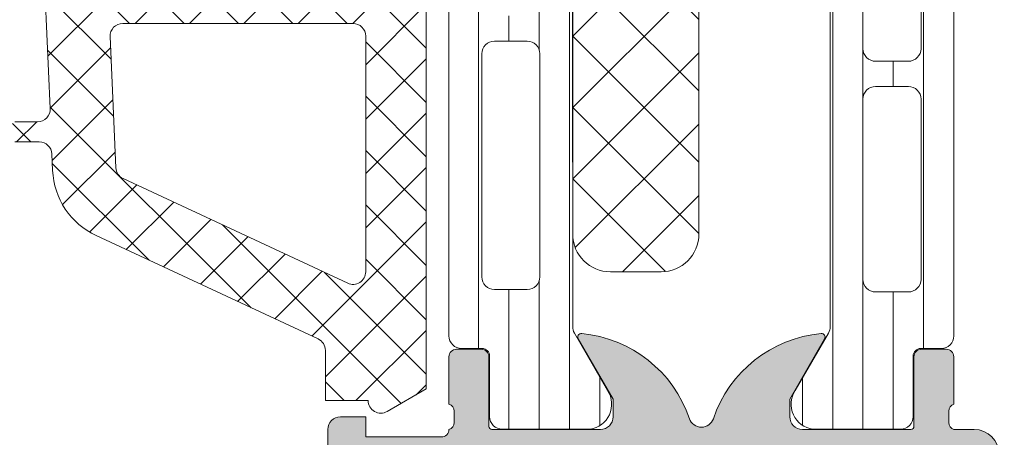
# Model space of a CAD drawing. Header units: millimetres. Extents: x 213386 to 506888, y 183055 to 450952.
# Tile 274 of 656: x 385694 to 385733, y 307905 to 307921. Entities that reach past the tile are written whole.
import ezdxf

# ---------------------------------------------------------------- set-up
doc = ezdxf.new("R2010")
doc.units = ezdxf.units.MM
doc.layers.add('FASÁDA DETAILNÍ', color=255, linetype='Continuous', lineweight=0)

msp = doc.modelspace()

# ---------------------------------------------------------------- hatches: boundary and pattern name
at = {"layer": 'FASÁDA DETAILNÍ'}
h = msp.add_hatch(dxfattribs=at)
h.set_pattern_fill('ANSI37', color=256, scale=0.48, angle=270, style=0)
h.set_pattern_definition([(315, (385706.1487929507, 307934.9725188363), (1.077630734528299, 1.077630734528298), []), (44.99999999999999, (385706.1487929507, 307934.9725188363), (-1.077630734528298, 1.077630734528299), [])])
edge = h.paths.add_edge_path(flags=16)
edge.add_line((385706.8130869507, 307938.3737958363), (385708.2059409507, 307938.2740518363))
edge.add_arc((385708.2487984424, 307938.8725187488), 0.5999995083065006, 265.9039194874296, 360.0000083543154)
edge.add_arc((385708.2487984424, 307938.8725189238), 0.5999995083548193, 359.9999916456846, 454.0960805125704)
edge.add_line((385708.2059409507, 307939.4709858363), (385706.8130869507, 307939.3712418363))
edge.add_arc((385706.8488014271, 307938.8725188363), 0.5000001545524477, 94.09606439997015, 265.9039356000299)
edge = h.paths.add_edge_path(flags=16)
edge.add_arc((385703.6487933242, 307940.4725154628), 0.4999996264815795, 269.9999571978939, 360.0000428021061)
edge.add_line((385704.1487929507, 307940.4725158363), (385704.1487929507, 307944.0662008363))
edge.add_arc((385703.6487926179, 307944.0662008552), 0.5000003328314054, 359.9999978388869, 473.2180266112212)
edge.add_line((385703.4516769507, 307944.5257068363), (385697.1205749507, 307941.8098288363))
edge.add_arc((385697.3176908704, 307941.3503234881), 0.4999998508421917, 113.2180817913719, 182.5001106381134)
edge.add_line((385696.8181669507, 307941.3285128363), (385696.8564929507, 307940.4507058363))
edge.add_arc((385697.3560165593, 307940.4725153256), 0.4999994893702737, 182.4999791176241, 270.0000448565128)
edge.add_line((385697.3560169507, 307939.9725158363), (385703.6487929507, 307939.9725158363))
edge = h.paths.add_edge_path(flags=16)
edge.add_line((385698.2406309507, 307914.9185968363), (385707.1374839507, 307910.7699268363))
edge.add_arc((385707.3487930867, 307911.2230805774), 0.4999998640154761, 244.9999920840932, 360.0000296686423)
edge.add_line((385707.8487929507, 307911.2230808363), (385707.8487929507, 307920.5725158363))
edge.add_arc((385707.3487933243, 307920.5725162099), 0.4999996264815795, 359.9999571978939, 450.0000428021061)
edge.add_line((385707.3487929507, 307921.0725158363), (385698.2248699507, 307921.0725158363))
edge.add_arc((385698.2248701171, 307920.5725157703), 0.5000000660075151, 90.00001906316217, 182.5000272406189)
edge.add_line((385697.7253459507, 307920.5507058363), (385697.9524159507, 307915.3499418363))
edge.add_arc((385698.4519413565, 307915.3717515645), 0.5000012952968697, 182.4999974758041, 244.9999080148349)
edge = h.paths.add_edge_path(flags=16)
edge.add_arc((385707.3487933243, 307923.7725154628), 0.4999996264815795, 269.9999571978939, 360.0000428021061)
edge.add_line((385707.8487929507, 307923.7725158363), (385707.8487929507, 307930.9725158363))
edge.add_arc((385707.3487933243, 307930.9725162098), 0.4999996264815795, 359.9999571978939, 450.0000428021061)
edge.add_line((385707.3487929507, 307931.4725158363), (385706.1487929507, 307931.4725158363))
edge.add_arc((385706.1487914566, 307933.4725143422), 1.99999850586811, 179.9999571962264, 270.0000428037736, ccw=False)
edge.add_line((385704.1487929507, 307933.4725158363), (385704.1487929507, 307937.2725158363))
edge.add_arc((385703.6487933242, 307937.2725162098), 0.4999996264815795, 359.9999571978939, 450.0000428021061)
edge.add_line((385703.6487929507, 307937.7725158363), (385697.4957319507, 307937.7725158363))
edge.add_arc((385697.495732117, 307937.2725157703), 0.5000000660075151, 90.00001904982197, 182.500027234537)
edge.add_line((385696.9962079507, 307937.2507058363), (385697.2363429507, 307931.7507058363))
edge.add_arc((385697.7358665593, 307931.7725153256), 0.4999994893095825, 182.4999791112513, 270.0000448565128)
edge.add_line((385697.7358669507, 307931.2725158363), (385703.0487929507, 307931.2725158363))
edge.add_arc((385703.0487929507, 307930.1725158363), 1.099999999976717, -90, 90, ccw=False)
edge.add_line((385703.0487929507, 307929.0725158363), (385697.8755819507, 307929.0725158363))
edge.add_arc((385697.8755821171, 307928.5725157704), 0.5000000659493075, 90.00001906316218, 182.5000272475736)
edge.add_line((385697.3760579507, 307928.5507058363), (385697.5856309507, 307923.7507058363))
edge.add_arc((385698.0851545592, 307923.7725153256), 0.4999994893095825, 182.4999791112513, 270.0000448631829)
edge.add_line((385698.0851549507, 307923.2725158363), (385707.3487929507, 307923.2725158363))
edge = h.paths.add_edge_path()
edge.add_line((385705.9623359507, 307908.5594628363), (385697.1744699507, 307912.6573118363))
edge.add_ellipse((385698.4423274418, 307915.3762372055), major_axis=(-3.000002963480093, 0), ratio=1, start_angle=2.500058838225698, end_angle=64.99996937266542, ccw=False)
edge.add_line((385695.4451799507, 307915.2453758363), (385695.4168459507, 307915.8943258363))
edge.add_ellipse((385694.9173223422, 307915.872516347), major_axis=(-0.4999994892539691, 0), ratio=1, start_angle=182.499979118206, end_angle=270.0000448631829)
edge.add_line((385694.9173219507, 307916.3725158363), (385693.9487929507, 307916.3725158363))
edge.add_ellipse((385693.948792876, 307916.4725157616), major_axis=(-0.09999992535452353, 0), ratio=1, start_angle=-4.278876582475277e-05, end_angle=90.00004278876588, ccw=False)
edge.add_line((385693.8487929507, 307916.4725158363), (385693.8487929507, 307917.0725158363))
edge.add_ellipse((385693.948792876, 307917.072515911), major_axis=(-0.09999992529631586, 0), ratio=1, start_angle=-90.00004278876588, end_angle=4.278876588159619e-05, ccw=False)
edge.add_line((385693.9487929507, 307917.1725158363), (385694.8518309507, 307917.1725158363))
edge.add_ellipse((385694.8518307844, 307917.6725159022), major_axis=(-0.5000000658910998, 0), ratio=1, start_angle=90.00001905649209, end_angle=182.5000272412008)
edge.add_line((385695.3513549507, 307917.6943258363), (385694.9575169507, 307926.5946198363))
edge.add_ellipse((385694.4580056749, 307926.5725157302), major_axis=(-0.5000001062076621, 0), ratio=1, start_angle=182.5337692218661, end_angle=270.0000829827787)
edge.add_line((385694.4580049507, 307927.0725158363), (385693.8487929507, 307927.0725158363))
edge.add_ellipse((385693.848792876, 307927.1725157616), major_axis=(-0.0999999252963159, 0), ratio=1, start_angle=-4.278876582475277e-05, end_angle=90.00004282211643, ccw=False)
edge.add_line((385693.7487929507, 307927.1725158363), (385693.7487929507, 307927.7725158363))
edge.add_ellipse((385693.848792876, 307927.772515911), major_axis=(-0.09999992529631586, 0), ratio=1, start_angle=-90.00004282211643, end_angle=4.278876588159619e-05, ccw=False)
edge.add_line((385693.8487929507, 307927.8725158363), (385694.3783549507, 307927.8725158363))
edge.add_ellipse((385694.3783552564, 307928.3725163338), major_axis=(-0.5000004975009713, 0), ratio=1, start_angle=89.99996496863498, end_angle=182.5336980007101)
edge.add_line((385694.8778669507, 307928.3946198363), (385694.3672109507, 307939.9348448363))
edge.add_ellipse((385693.86768635, 307939.9130353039), major_axis=(-0.5000004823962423, 0), ratio=1, start_angle=182.4999790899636, end_angle=273.2170573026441)
edge.add_line((385693.8396269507, 307940.4122478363), (385688.7058839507, 307940.1236848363))
edge.add_ellipse((385688.8214393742, 307939.7132668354), major_axis=(-0.4263754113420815, 0), ratio=1, start_angle=-74.27514553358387, end_angle=69.24102763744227)
edge.add_line((385688.6703159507, 307939.3145718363), (385688.9029189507, 307939.3158118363))
edge.add_line((385688.9029189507, 307939.3158118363), (385690.7854979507, 307939.6139498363))
edge.add_line((385690.7854979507, 307939.6139498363), (385693.6347829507, 307939.2135238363))
edge.add_ellipse((385693.5930323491, 307938.9164432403), major_axis=(-0.2999999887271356, 0), ratio=1, start_angle=145.4022536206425, end_angle=262.0002559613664, ccw=False)
edge.add_ellipse((385691.3704612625, 307940.4495566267), major_axis=(-3.000047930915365, 0), ratio=1, start_angle=71.9915754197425, end_angle=145.4023587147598, ccw=False)
edge.add_line((385690.4429759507, 307937.5964778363), (385688.1880849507, 307938.2300538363))
edge.add_ellipse((385688.3490144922, 307939.0052663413), major_axis=(-0.791740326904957, 0), ratio=1, start_angle=6.798346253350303, end_angle=78.27231020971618, ccw=False)
edge.add_line((385687.5628409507, 307938.9115438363), (385687.5616199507, 307939.9697538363))
edge.add_ellipse((385688.7407061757, 307939.8406295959), major_axis=(-1.186135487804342, 0), ratio=1, start_angle=288.6555764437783, end_angle=353.7503218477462, ccw=False)
edge.add_line((385688.3612869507, 307940.9644438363), (385691.6026269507, 307942.0587768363))
edge.add_line((385691.6026269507, 307942.0587768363), (385699.6524219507, 307944.9485548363))
edge.add_line((385699.6524219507, 307944.9485548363), (385709.5502989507, 307949.2813638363))
edge.add_ellipse((385709.7485690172, 307948.8223548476), major_axis=(-0.5000002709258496, 0), ratio=1, start_angle=180.066576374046, end_angle=293.36204947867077, ccw=False)
edge.add_line((385710.2485689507, 307948.8229358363), (385710.2492039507, 307948.2762348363))
edge.add_ellipse((385709.7492038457, 307948.2756545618), major_axis=(-0.5000004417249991, 0), ratio=1, start_angle=113.92082454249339, end_angle=180.0664945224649, ccw=False)
edge.add_line((385709.9519409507, 307947.8186008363), (385706.7479379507, 307946.4168448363))
edge.add_ellipse((385707.1487922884, 307945.500703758), major_axis=(-0.9999993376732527, 0), ratio=1, start_angle=-66.36838527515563, end_angle=5.281060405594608e-05)
edge.add_line((385706.1487929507, 307945.5007028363), (385706.1487929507, 307940.2727608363))
edge.add_line((385706.1487929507, 307940.2727608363), (385707.9482719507, 307940.2727518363))
edge.add_line((385707.9482719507, 307940.2727518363), (385708.0862139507, 307940.7875528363))
edge.add_ellipse((385708.3633679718, 307940.672787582), major_axis=(-0.2999756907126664, 0), ratio=1, start_angle=247.49643330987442, end_angle=337.50629973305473, ccw=False)
edge.add_line((385708.4781809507, 307940.9499218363), (385709.7483079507, 307940.1007548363))
edge.add_ellipse((385709.248587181, 307939.234890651), major_axis=(-0.9997207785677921, 0), ratio=1, start_angle=179.992388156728, end_angle=240.0092393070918, ccw=False)
edge.add_line((385710.2483079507, 307939.2347578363), (385710.2482769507, 307938.5103968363))
edge.add_ellipse((385709.2485391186, 307938.5106048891), major_axis=(-0.9997378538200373, 0), ratio=1, start_angle=119.9913249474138, end_angle=179.9880763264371, ccw=False)
edge.add_line((385709.7482769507, 307937.6447308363), (385708.4781809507, 307936.7955638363))
edge.add_ellipse((385708.3633690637, 307937.0727113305), major_axis=(-0.2999875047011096, 0), ratio=1, start_angle=22.498603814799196, end_angle=112.50240616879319, ccw=False)
edge.add_line((385708.0862139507, 307936.9579178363), (385707.9482419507, 307937.4727338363))
edge.add_line((385707.9482419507, 307937.4727338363), (385706.1487929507, 307937.4727418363))
edge.add_line((385706.1487929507, 307937.4727418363), (385706.1487929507, 307934.2725148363))
edge.add_ellipse((385706.4487927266, 307934.2725146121), major_axis=(-0.2999997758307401, 0), ratio=1, start_angle=-4.281099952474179e-05, end_angle=90.00004281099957)
edge.add_line((385706.4487929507, 307933.9725148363), (385709.7487889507, 307933.9725148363))
edge.add_ellipse((385709.7487893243, 307933.4725152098), major_axis=(-0.4999996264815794, 0), ratio=1, start_angle=179.9999571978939, end_angle=270.0000428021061, ccw=False)
edge.add_line((385710.2487889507, 307933.4725148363), (385710.2487889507, 307906.5748928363))
edge.add_line((385710.2487889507, 307906.5748928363), (385708.6983969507, 307905.6797748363))
edge.add_ellipse((385708.4483968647, 307906.1127873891), major_axis=(-0.4999999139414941, 0), ratio=1, start_angle=6.335268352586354e-05, end_angle=120.00001707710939, ccw=False)
edge.add_line((385707.9483969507, 307906.1127868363), (385706.2510259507, 307906.1127868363))
edge.add_line((385706.2510259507, 307906.1127868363), (385706.2510259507, 307908.1063088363))
edge.add_ellipse((385705.7510256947, 307908.1063091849), major_axis=(-0.5000002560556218, 0), ratio=1, start_angle=179.999960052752, end_angle=244.9998714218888)
h = msp.add_hatch(dxfattribs=at)
h.set_pattern_fill('ANSI37', color=256, scale=0.48, angle=270, style=0)
h.set_pattern_definition([(315, (385706.1487931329, 307934.9725188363), (1.077630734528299, 1.077630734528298), []), (44.99999999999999, (385706.1487931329, 307934.9725188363), (-1.077630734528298, 1.077630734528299), [])])
edge = h.paths.add_edge_path(flags=16)
edge.add_line((385706.8130871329, 307938.3737958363), (385708.2059411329, 307938.2740518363))
edge.add_arc((385708.2487986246, 307938.8725187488), 0.5999995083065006, 265.9039194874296, 360.0000083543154)
edge.add_arc((385708.2487986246, 307938.8725189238), 0.5999995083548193, 359.9999916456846, 454.0960805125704)
edge.add_line((385708.2059411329, 307939.4709858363), (385706.8130871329, 307939.3712418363))
edge.add_arc((385706.8488016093, 307938.8725188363), 0.5000001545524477, 94.09606439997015, 265.9039356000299)
edge = h.paths.add_edge_path(flags=16)
edge.add_arc((385703.6487935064, 307940.4725154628), 0.4999996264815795, 269.9999571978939, 360.0000428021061)
edge.add_line((385704.1487931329, 307940.4725158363), (385704.1487931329, 307944.0662008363))
edge.add_arc((385703.6487928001, 307944.0662008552), 0.5000003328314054, 359.9999978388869, 473.2180266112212)
edge.add_line((385703.4516771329, 307944.5257068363), (385697.1205751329, 307941.8098288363))
edge.add_arc((385697.3176910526, 307941.3503234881), 0.4999998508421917, 113.2180817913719, 182.5001106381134)
edge.add_line((385696.8181671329, 307941.3285128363), (385696.8564931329, 307940.4507058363))
edge.add_arc((385697.3560167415, 307940.4725153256), 0.4999994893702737, 182.4999791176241, 270.0000448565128)
edge.add_line((385697.3560171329, 307939.9725158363), (385703.6487931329, 307939.9725158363))
edge = h.paths.add_edge_path(flags=16)
edge.add_line((385698.2406311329, 307914.9185968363), (385707.1374841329, 307910.7699268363))
edge.add_arc((385707.3487932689, 307911.2230805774), 0.4999998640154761, 244.9999920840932, 360.0000296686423)
edge.add_line((385707.8487931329, 307911.2230808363), (385707.8487931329, 307920.5725158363))
edge.add_arc((385707.3487935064, 307920.5725162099), 0.4999996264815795, 359.9999571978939, 450.0000428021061)
edge.add_line((385707.3487931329, 307921.0725158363), (385698.2248701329, 307921.0725158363))
edge.add_arc((385698.2248702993, 307920.5725157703), 0.5000000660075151, 90.00001906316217, 182.5000272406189)
edge.add_line((385697.7253461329, 307920.5507058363), (385697.9524161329, 307915.3499418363))
edge.add_arc((385698.4519415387, 307915.3717515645), 0.5000012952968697, 182.4999974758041, 244.9999080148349)
edge = h.paths.add_edge_path(flags=16)
edge.add_arc((385707.3487935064, 307923.7725154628), 0.4999996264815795, 269.9999571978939, 360.0000428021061)
edge.add_line((385707.8487931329, 307923.7725158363), (385707.8487931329, 307930.9725158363))
edge.add_arc((385707.3487935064, 307930.9725162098), 0.4999996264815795, 359.9999571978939, 450.0000428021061)
edge.add_line((385707.3487931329, 307931.4725158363), (385706.1487931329, 307931.4725158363))
edge.add_arc((385706.1487916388, 307933.4725143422), 1.99999850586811, 179.9999571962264, 270.0000428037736, ccw=False)
edge.add_line((385704.1487931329, 307933.4725158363), (385704.1487931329, 307937.2725158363))
edge.add_arc((385703.6487935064, 307937.2725162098), 0.4999996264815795, 359.9999571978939, 450.0000428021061)
edge.add_line((385703.6487931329, 307937.7725158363), (385697.4957321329, 307937.7725158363))
edge.add_arc((385697.4957322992, 307937.2725157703), 0.5000000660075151, 90.00001904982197, 182.500027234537)
edge.add_line((385696.9962081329, 307937.2507058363), (385697.2363431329, 307931.7507058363))
edge.add_arc((385697.7358667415, 307931.7725153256), 0.4999994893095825, 182.4999791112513, 270.0000448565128)
edge.add_line((385697.7358671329, 307931.2725158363), (385703.0487931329, 307931.2725158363))
edge.add_arc((385703.0487931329, 307930.1725158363), 1.099999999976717, -90, 90, ccw=False)
edge.add_line((385703.0487931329, 307929.0725158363), (385697.8755821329, 307929.0725158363))
edge.add_arc((385697.8755822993, 307928.5725157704), 0.5000000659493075, 90.00001906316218, 182.5000272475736)
edge.add_line((385697.3760581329, 307928.5507058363), (385697.5856311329, 307923.7507058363))
edge.add_arc((385698.0851547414, 307923.7725153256), 0.4999994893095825, 182.4999791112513, 270.0000448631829)
edge.add_line((385698.0851551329, 307923.2725158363), (385707.3487931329, 307923.2725158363))
edge = h.paths.add_edge_path()
edge.add_line((385705.9623361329, 307908.5594628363), (385697.1744701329, 307912.6573118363))
edge.add_ellipse((385698.442327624, 307915.3762372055), major_axis=(-3.000002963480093, 0), ratio=1, start_angle=2.500058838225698, end_angle=64.99996937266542, ccw=False)
edge.add_line((385695.4451801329, 307915.2453758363), (385695.4168461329, 307915.8943258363))
edge.add_ellipse((385694.9173225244, 307915.872516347), major_axis=(-0.4999994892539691, 0), ratio=1, start_angle=182.499979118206, end_angle=270.0000448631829)
edge.add_line((385694.9173221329, 307916.3725158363), (385693.9487931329, 307916.3725158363))
edge.add_ellipse((385693.9487930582, 307916.4725157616), major_axis=(-0.09999992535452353, 0), ratio=1, start_angle=-4.278876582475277e-05, end_angle=90.00004278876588, ccw=False)
edge.add_line((385693.8487931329, 307916.4725158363), (385693.8487931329, 307917.0725158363))
edge.add_ellipse((385693.9487930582, 307917.072515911), major_axis=(-0.09999992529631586, 0), ratio=1, start_angle=-90.00004278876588, end_angle=4.278876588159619e-05, ccw=False)
edge.add_line((385693.9487931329, 307917.1725158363), (385694.8518311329, 307917.1725158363))
edge.add_ellipse((385694.8518309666, 307917.6725159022), major_axis=(-0.5000000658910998, 0), ratio=1, start_angle=90.00001905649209, end_angle=182.5000272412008)
edge.add_line((385695.3513551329, 307917.6943258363), (385694.9575171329, 307926.5946198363))
edge.add_ellipse((385694.4580058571, 307926.5725157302), major_axis=(-0.5000001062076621, 0), ratio=1, start_angle=182.5337692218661, end_angle=270.0000829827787)
edge.add_line((385694.4580051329, 307927.0725158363), (385693.8487931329, 307927.0725158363))
edge.add_ellipse((385693.8487930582, 307927.1725157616), major_axis=(-0.0999999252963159, 0), ratio=1, start_angle=-4.278876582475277e-05, end_angle=90.00004282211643, ccw=False)
edge.add_line((385693.7487931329, 307927.1725158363), (385693.7487931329, 307927.7725158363))
edge.add_ellipse((385693.8487930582, 307927.772515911), major_axis=(-0.09999992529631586, 0), ratio=1, start_angle=-90.00004282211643, end_angle=4.278876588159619e-05, ccw=False)
edge.add_line((385693.8487931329, 307927.8725158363), (385694.3783551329, 307927.8725158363))
edge.add_ellipse((385694.3783554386, 307928.3725163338), major_axis=(-0.5000004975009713, 0), ratio=1, start_angle=89.99996496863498, end_angle=182.5336980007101)
edge.add_line((385694.8778671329, 307928.3946198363), (385694.3672111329, 307939.9348448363))
edge.add_ellipse((385693.8676865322, 307939.9130353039), major_axis=(-0.5000004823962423, 0), ratio=1, start_angle=182.4999790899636, end_angle=273.2170573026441)
edge.add_line((385693.8396271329, 307940.4122478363), (385688.7058841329, 307940.1236848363))
edge.add_ellipse((385688.8214395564, 307939.7132668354), major_axis=(-0.4263754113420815, 0), ratio=1, start_angle=-74.27514553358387, end_angle=69.24102763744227)
edge.add_line((385688.6703161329, 307939.3145718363), (385688.9029191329, 307939.3158118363))
edge.add_line((385688.9029191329, 307939.3158118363), (385690.7854981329, 307939.6139498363))
edge.add_line((385690.7854981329, 307939.6139498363), (385693.6347831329, 307939.2135238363))
edge.add_ellipse((385693.5930325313, 307938.9164432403), major_axis=(-0.2999999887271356, 0), ratio=1, start_angle=145.4022536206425, end_angle=262.0002559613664, ccw=False)
edge.add_ellipse((385691.3704614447, 307940.4495566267), major_axis=(-3.000047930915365, 0), ratio=1, start_angle=71.9915754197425, end_angle=145.4023587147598, ccw=False)
edge.add_line((385690.4429761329, 307937.5964778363), (385688.1880851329, 307938.2300538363))
edge.add_ellipse((385688.3490146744, 307939.0052663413), major_axis=(-0.791740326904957, 0), ratio=1, start_angle=6.798346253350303, end_angle=78.27231020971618, ccw=False)
edge.add_line((385687.5628411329, 307938.9115438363), (385687.5616201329, 307939.9697538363))
edge.add_ellipse((385688.7407063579, 307939.8406295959), major_axis=(-1.186135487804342, 0), ratio=1, start_angle=288.6555764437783, end_angle=353.7503218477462, ccw=False)
edge.add_line((385688.3612871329, 307940.9644438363), (385691.6026271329, 307942.0587768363))
edge.add_line((385691.6026271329, 307942.0587768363), (385699.6524221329, 307944.9485548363))
edge.add_line((385699.6524221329, 307944.9485548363), (385709.5502991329, 307949.2813638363))
edge.add_ellipse((385709.7485691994, 307948.8223548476), major_axis=(-0.5000002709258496, 0), ratio=1, start_angle=180.066576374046, end_angle=293.36204947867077, ccw=False)
edge.add_line((385710.2485691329, 307948.8229358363), (385710.2492041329, 307948.2762348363))
edge.add_ellipse((385709.7492040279, 307948.2756545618), major_axis=(-0.5000004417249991, 0), ratio=1, start_angle=113.92082454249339, end_angle=180.0664945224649, ccw=False)
edge.add_line((385709.9519411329, 307947.8186008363), (385706.7479381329, 307946.4168448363))
edge.add_ellipse((385707.1487924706, 307945.500703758), major_axis=(-0.9999993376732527, 0), ratio=1, start_angle=-66.36838527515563, end_angle=5.281060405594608e-05)
edge.add_line((385706.1487931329, 307945.5007028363), (385706.1487931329, 307940.2727608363))
edge.add_line((385706.1487931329, 307940.2727608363), (385707.9482721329, 307940.2727518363))
edge.add_line((385707.9482721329, 307940.2727518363), (385708.0862141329, 307940.7875528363))
edge.add_ellipse((385708.363368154, 307940.672787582), major_axis=(-0.2999756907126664, 0), ratio=1, start_angle=247.49643330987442, end_angle=337.50629973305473, ccw=False)
edge.add_line((385708.4781811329, 307940.9499218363), (385709.7483081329, 307940.1007548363))
edge.add_ellipse((385709.2485873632, 307939.234890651), major_axis=(-0.9997207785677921, 0), ratio=1, start_angle=179.992388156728, end_angle=240.0092393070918, ccw=False)
edge.add_line((385710.2483081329, 307939.2347578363), (385710.2482771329, 307938.5103968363))
edge.add_ellipse((385709.2485393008, 307938.5106048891), major_axis=(-0.9997378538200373, 0), ratio=1, start_angle=119.9913249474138, end_angle=179.9880763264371, ccw=False)
edge.add_line((385709.7482771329, 307937.6447308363), (385708.4781811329, 307936.7955638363))
edge.add_ellipse((385708.3633692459, 307937.0727113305), major_axis=(-0.2999875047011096, 0), ratio=1, start_angle=22.498603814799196, end_angle=112.50240616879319, ccw=False)
edge.add_line((385708.0862141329, 307936.9579178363), (385707.9482421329, 307937.4727338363))
edge.add_line((385707.9482421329, 307937.4727338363), (385706.1487931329, 307937.4727418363))
edge.add_line((385706.1487931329, 307937.4727418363), (385706.1487931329, 307934.2725148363))
edge.add_ellipse((385706.4487929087, 307934.2725146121), major_axis=(-0.2999997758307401, 0), ratio=1, start_angle=-4.281099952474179e-05, end_angle=90.00004281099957)
edge.add_line((385706.4487931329, 307933.9725148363), (385709.7487891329, 307933.9725148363))
edge.add_ellipse((385709.7487895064, 307933.4725152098), major_axis=(-0.4999996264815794, 0), ratio=1, start_angle=179.9999571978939, end_angle=270.0000428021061, ccw=False)
edge.add_line((385710.2487891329, 307933.4725148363), (385710.2487891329, 307906.5748928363))
edge.add_line((385710.2487891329, 307906.5748928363), (385708.6983971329, 307905.6797748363))
edge.add_ellipse((385708.4483970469, 307906.1127873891), major_axis=(-0.4999999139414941, 0), ratio=1, start_angle=6.335268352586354e-05, end_angle=120.00001707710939, ccw=False)
edge.add_line((385707.9483971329, 307906.1127868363), (385706.2510261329, 307906.1127868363))
edge.add_line((385706.2510261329, 307906.1127868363), (385706.2510261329, 307908.1063088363))
edge.add_ellipse((385705.7510258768, 307908.1063091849), major_axis=(-0.5000002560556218, 0), ratio=1, start_angle=179.999960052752, end_angle=244.9998714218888)
h = msp.add_hatch(dxfattribs=at)
h.set_pattern_fill('LINIE', color=256, scale=1.2, angle=90, style=0)
h.set_pattern_definition([(90, (397979.9212210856, 283047.5297934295), (-1.2, 7.347638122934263e-17), [])])
edge = h.paths.add_edge_path()
edge.add_arc((385712.4579826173, 307944.5624355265), 0.2999999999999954, -89.99792470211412, 0.0020752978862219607, ccw=False)
edge.add_line((385712.4579934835, 307944.2624355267), (385711.6476621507, 307944.2624069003))
edge.add_arc((385711.6476775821, 307943.7624095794), 0.4999973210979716, 90.00176831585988, 180.0023822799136)
edge.add_line((385711.1476802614, 307943.7623887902), (385711.1463597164, 307942.9213165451))
edge.add_arc((385710.9463597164, 307942.921316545), 0.1999999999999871, -89.99999999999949, 5.115907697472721e-13, ccw=False)
edge.add_line((385710.9463597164, 307942.721316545), (385706.8463597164, 307942.721316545))
edge.add_arc((385706.8463597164, 307942.221316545), 0.5000000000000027, 89.99999999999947, 179.9999999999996)
edge.add_line((385706.3463597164, 307942.221316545), (385706.3463597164, 307941.3905673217))
edge.add_arc((385707.3463597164, 307941.3905673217), 0.9999999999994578, 180.0000000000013, 254.9999999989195)
edge.add_line((385707.0875406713, 307940.4246414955), (385707.8463597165, 307940.2213165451))
edge.add_line((385707.8463597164, 307940.221316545), (385707.8463597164, 307941.221316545))
edge.add_line((385707.8463597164, 307941.221316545), (385710.1463597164, 307941.221316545))
edge.add_arc((385710.1446504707, 307940.2171900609), 1.004127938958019, 0.23408772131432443, 89.90246998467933, ccw=False)
edge.add_line((385711.1487700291, 307940.221292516), (385711.1487700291, 307937.2214141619))
edge.add_arc((385710.1446506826, 307937.2254425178), 1.004127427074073, 270.09751797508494, 359.7701403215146, ccw=False)
edge.add_line((385710.1463597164, 307936.221316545), (385707.8463597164, 307936.221316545))
edge.add_line((385707.8463597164, 307936.221316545), (385707.8463597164, 307937.221316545))
edge.add_line((385707.8463597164, 307937.221316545), (385707.0875406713, 307937.0179915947))
edge.add_arc((385707.3463597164, 307936.0520657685), 1.000000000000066, 105.0000000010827, 179.9999999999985)
edge.add_line((385706.3463597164, 307936.0520657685), (385706.3463597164, 307935.221316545))
edge.add_arc((385706.8463597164, 307935.221316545), 0.4999999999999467, 180, 270)
edge.add_line((385706.8463597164, 307934.721316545), (385710.9463597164, 307934.721316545))
edge.add_arc((385710.9446311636, 307934.5171434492), 0.2041804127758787, 1.1558689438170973, 89.51493893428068, ccw=False)
edge.add_line((385711.1487700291, 307934.521262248), (385711.1487929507, 307908.6798954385))
edge.add_arc((385711.6487902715, 307908.6799108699), 0.4999973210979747, 180.0017683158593, 270.002382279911)
edge.add_line((385711.6488110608, 307908.1799135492), (385712.4591423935, 307908.1799421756))
edge.add_arc((385712.4591532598, 307907.8799421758), 0.299999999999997, 0.0020752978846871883, 90.00207529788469, ccw=False)
edge.add_line((385712.7591532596, 307907.8799530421), (385712.758908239, 307905.4799546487))
edge.add_arc((385713.2589042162, 307905.4799701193), 0.499995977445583, 180.0017728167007, 270.0023777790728)
edge.add_line((385713.2589249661, 307904.9799741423), (385716.7354664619, 307904.9801007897))
edge.add_arc((385716.593119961, 307905.9699137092), 0.99999607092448, 278.1836833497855, 392.7290913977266)
edge.add_line((385717.4343530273, 307906.510579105), (385716.1158005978, 307908.7941881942))
edge.add_arc((385716.548804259, 307909.0442038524), 0.5000000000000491, 180.0021352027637, 210.0020718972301, ccw=False)
edge.add_line((385716.0488042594, 307909.0441852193), (385716.047717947, 307943.3984539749))
edge.add_arc((385716.5477179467, 307943.3984715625), 0.5000000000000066, 150.0020786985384, 180.0020153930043, ccw=False)
edge.add_line((385716.114696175, 307943.6484558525), (385717.4330831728, 307945.9321604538))
edge.add_arc((385716.5918109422, 307946.4727649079), 0.9999960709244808, 327.2750591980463, 441.8204672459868)
edge.add_line((385716.7340857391, 307947.4625881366), (385713.2575442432, 307947.4624614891))
edge.add_arc((385713.2575597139, 307946.9624655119), 0.4999959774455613, 90.0017728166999, 180.0023777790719)
edge.add_line((385712.7575637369, 307946.9624447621), (385712.7579826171, 307944.5624463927))
edge = h.paths.add_edge_path(flags=16)
edge.add_line((385712.9482582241, 307920.3713227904), (385714.2482523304, 307920.3713227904))
edge.add_arc((385714.2482559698, 307919.8713264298), 0.4999963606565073, -0.00041704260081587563, 90.0004170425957, ccw=False)
edge.add_line((385714.7482523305, 307919.8713227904), (385714.7482523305, 307911.0213288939))
edge.add_arc((385714.2482559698, 307911.0213252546), 0.4999963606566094, -90.00041704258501, 0.0004170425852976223, ccw=False)
edge.add_line((385714.2482523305, 307910.521328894), (385712.9482582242, 307910.521328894))
edge.add_arc((385712.9482416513, 307911.0213288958), 0.5000000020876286, 180.0000002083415, 270.0018991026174, ccw=False)
edge.add_line((385712.4482416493, 307911.021328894), (385712.4482416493, 307919.8713227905))
edge.add_arc((385712.9482416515, 307919.8713227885), 0.5000000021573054, 89.99810091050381, 179.9999997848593, ccw=False)
edge = h.paths.add_edge_path(flags=16)
edge.add_arc((385712.9482416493, 307930.5713288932), 0.4999999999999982, 89.99999999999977, 180.000000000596, ccw=False)
edge.add_line((385712.9482416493, 307931.0713288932), (385714.2482523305, 307931.0713288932))
edge.add_arc((385714.2482523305, 307930.5713288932), 0.4999999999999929, -5.965148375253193e-10, 89.99999999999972, ccw=False)
edge.add_line((385714.7482523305, 307930.5713288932), (385714.7482523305, 307921.8713227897))
edge.add_arc((385714.2482523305, 307921.8713227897), 0.5000000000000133, 270.0000000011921, 359.99999999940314, ccw=False)
edge.add_line((385714.2482523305, 307921.3713227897), (385712.9482416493, 307921.3713227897))
edge.add_arc((385712.9482416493, 307921.8713227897), 0.5000000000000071, 180.0000000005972, 270.0000000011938, ccw=False)
edge.add_line((385712.4482416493, 307921.8713227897), (385712.4482416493, 307930.5713288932))
edge = h.paths.add_edge_path(flags=16)
edge.add_arc((385714.2482559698, 307932.5713252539), 0.4999963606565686, -90.00041704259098, 0.0004170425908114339, ccw=False)
edge.add_line((385714.2482523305, 307932.0713288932), (385712.9482582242, 307932.0713288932))
edge.add_arc((385712.9482416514, 307932.5713288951), 0.5000000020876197, 180.0000002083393, 270.0018991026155, ccw=False)
edge.add_line((385712.4482416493, 307932.5713288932), (385712.4482416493, 307941.4213380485))
edge.add_arc((385712.9482263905, 307941.4213380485), 0.4999847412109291, 89.99999999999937, 180.0000000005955, ccw=False)
edge.add_line((385712.9482263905, 307941.9213227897), (385714.2482370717, 307941.9213227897))
edge.add_arc((385714.2482370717, 307941.421307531), 0.5000152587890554, -5.949232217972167e-10, 90.00000000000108, ccw=False)
edge.add_line((385714.7482523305, 307941.421307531), (385714.7482523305, 307932.5713288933))
h = msp.add_hatch(dxfattribs=at)
h.set_pattern_fill('_USER', color=256, scale=1.2, angle=270, style=0, pattern_type=0)
h.set_pattern_definition([(270, (385731.1487929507, 307942.4725188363), (1.2, -2.20433997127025e-16), [])])
edge = h.paths.add_edge_path()
edge.add_line((385726.1817811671, 307938.6484089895), (385724.8633114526, 307940.9320658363))
edge.add_arc((385725.7045641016, 307941.4727007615), 0.9999960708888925, 98.18160805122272, 212.7270160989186, ccw=False)
edge.add_line((385725.5622534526, 307942.4625188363), (385729.0387949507, 307942.4625188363))
edge.add_arc((385729.0387975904, 307941.9625228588), 0.4999959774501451, -0.00030247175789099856, 90.00030248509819, ccw=False)
edge.add_line((385729.5387935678, 307941.9625202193), (385729.5384616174, 307939.5625218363))
edge.add_arc((385729.8384616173, 307939.5625218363), 0.2999999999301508, 180.0000000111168, 270.0000000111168)
edge.add_line((385729.8384616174, 307939.2625218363), (385730.6487929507, 307939.2625218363))
edge.add_arc((385730.6487956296, 307938.7625245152), 0.4999973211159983, -0.00030697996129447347, 90.0003069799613, ccw=False)
edge.add_line((385731.1487929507, 307938.7625218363), (385731.1487929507, 307908.6800475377))
edge.add_arc((385730.6487956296, 307908.6800448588), 0.4999973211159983, -90.0003069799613, 0.00030697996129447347, ccw=False)
edge.add_line((385730.6487929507, 307908.1800475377), (385729.8384616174, 307908.1800475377))
edge.add_arc((385729.8384616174, 307907.8800475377), 0.2999999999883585, 90, 180)
edge.add_line((385729.5384616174, 307907.8800475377), (385729.5387935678, 307905.4800491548))
edge.add_arc((385729.0387975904, 307905.4800465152), 0.4999959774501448, -90.00030248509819, 0.00030247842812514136, ccw=False)
edge.add_line((385729.0387949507, 307904.9800505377), (385725.5622534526, 307904.9800505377))
edge.add_arc((385725.7045641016, 307905.9698686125), 0.9999960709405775, 147.2729839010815, 261.81839194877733, ccw=False)
edge.add_line((385724.8633114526, 307906.5105035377), (385726.1817811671, 307908.7941603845))
edge.add_arc((385725.7487684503, 307909.0441603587), 0.5000000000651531, 330.0000034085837, 359.9999401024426)
edge.add_line((385726.2487684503, 307909.044159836), (385726.2487684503, 307938.398409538))
edge.add_arc((385725.7487684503, 307938.3984090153), 0.5000000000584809, 5.989755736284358e-05, 29.99999659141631)
edge = h.paths.add_edge_path(flags=16)
edge.add_line((385727.5487792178, 307918.0716918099), (385727.5487944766, 307910.9216673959))
edge.add_arc((385728.048838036, 307910.9217109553), 0.5000435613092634, 180.0049911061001, 269.9950088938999)
edge.add_line((385728.0487944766, 307910.4216673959), (385729.3488032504, 307910.4216673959))
edge.add_arc((385729.3487756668, 307910.92167972), 0.5000123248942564, 270.0031607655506, 359.9985877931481)
edge.add_line((385729.8487879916, 307910.9216673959), (385729.8487879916, 307918.0716918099))
edge.add_arc((385729.3487444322, 307918.0716482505), 0.5000435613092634, 0.004991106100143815, 89.99500889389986)
edge.add_line((385729.3487879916, 307918.5716918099), (385728.0487792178, 307918.5716918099))
edge.add_arc((385728.0488227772, 307918.0716482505), 0.5000435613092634, 90.00499110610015, 179.9950088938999)
edge = h.paths.add_edge_path(flags=16)
edge.add_line((385727.5487792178, 307936.4216913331), (385727.5487792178, 307929.2716654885))
edge.add_arc((385728.0488227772, 307929.2717090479), 0.5000435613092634, 180.0049911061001, 269.9950088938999)
edge.add_line((385728.0487792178, 307928.7716654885), (385729.3487879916, 307928.7716654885))
edge.add_arc((385729.3487444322, 307929.2717090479), 0.5000435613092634, 270.0049911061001, 359.9950088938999)
edge.add_line((385729.8487879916, 307929.2716654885), (385729.8487879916, 307936.4216913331))
edge.add_arc((385729.3487444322, 307936.4216477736), 0.5000435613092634, 0.004991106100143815, 89.99500889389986)
edge.add_line((385729.3487879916, 307936.9216913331), (385728.0487792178, 307936.9216913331))
edge.add_arc((385728.0488227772, 307936.4216477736), 0.5000435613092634, 90.00499110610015, 179.9950088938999)
edge = h.paths.add_edge_path(flags=16)
edge.add_line((385727.5487792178, 307927.2716654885), (385727.5487792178, 307920.0716918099))
edge.add_arc((385728.0487284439, 307920.071641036), 0.4999492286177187, 179.9941811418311, 270.005818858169)
edge.add_line((385728.0487792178, 307919.5716918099), (385729.3487879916, 307919.5716918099))
edge.add_arc((385729.3488387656, 307920.071641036), 0.4999492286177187, 269.9941811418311, 360.0058188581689)
edge.add_line((385729.8487879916, 307920.0716918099), (385729.8487879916, 307927.2716654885))
edge.add_arc((385729.3488387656, 307927.2717162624), 0.4999492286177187, 359.9941811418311, 450.0058188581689)
edge.add_line((385729.3487879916, 307927.7716654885), (385728.0487792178, 307927.7716654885))
edge.add_arc((385728.0487284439, 307927.2717162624), 0.4999492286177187, 89.99418114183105, 180.005818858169)
h = msp.add_hatch(dxfattribs=at)
h.set_pattern_fill('NETZ', color=256, scale=2, angle=135, style=0)
h.set_pattern_definition([(135, (385716.049527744, 307926.2214422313), (-1.414213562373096, -1.414213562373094), []), (225, (385716.049527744, 307926.2214422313), (1.414213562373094, -1.414213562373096), [])])
h.paths.add_polyline_path([(385721.049527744, 307939.7214422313, 0.4142135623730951), (385719.549527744, 307941.2214422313), (385717.549527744, 307941.2214422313, 0.4142135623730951), (385716.049527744, 307939.7214422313), (385716.049527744, 307912.7214422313, 0.4142135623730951), (385717.549527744, 307911.2214422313), (385719.549527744, 307911.2214422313, 0.4142135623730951), (385721.049527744, 307912.7214422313)])
h = msp.add_hatch(color=256, dxfattribs=at)
edge = h.paths.add_edge_path()
edge.add_arc((385729.4486622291, 307905.0925261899), 0.1199999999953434, 270, 360)
edge.add_line((385729.5686622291, 307905.0925261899), (385729.5686622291, 307907.8525241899))
edge.add_arc((385729.8686622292, 307907.8525241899), 0.3000000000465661, 90.00000001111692, 180, ccw=False)
edge.add_line((385729.8686622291, 307908.1525241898), (385730.8486365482, 307908.1525241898))
edge.add_arc((385730.8486365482, 307907.8525241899), 0.2999999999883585, 0, 90, ccw=False)
edge.add_line((385731.1486365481, 307907.8525241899), (385731.1486365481, 307905.9725131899))
edge.add_arc((385731.2275036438, 307905.7049698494), 0.2789255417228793, 106.4245945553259, 181.1628700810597)
edge.add_line((385730.9486355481, 307905.6993091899), (385730.9486355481, 307905.2457151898))
edge.add_arc((385731.2274729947, 307905.2400467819), 0.2788950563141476, 178.835410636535, 253.5801235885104)
edge.add_line((385731.1486365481, 307904.9725261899), (385731.9488112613, 307904.9725261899))
edge.add_arc((385731.9488112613, 307903.9725261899), 1, 0, 90, ccw=False)
edge.add_line((385732.9488112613, 307903.9725261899), (385732.9488112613, 307900.4725188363))
edge.add_arc((385731.9487914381, 307900.4725386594), 1.000019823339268, 270.0011357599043, 359.9988642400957, ccw=False)
edge.add_line((385731.9488112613, 307899.4725188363), (385731.4488112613, 307899.4725188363))
edge.add_line((385731.4488112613, 307899.4725188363), (385731.4488112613, 307901.9725188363))
edge.add_arc((385730.4487658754, 307901.9724734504), 1.000045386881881, 0.002600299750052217, 89.99739970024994)
edge.add_line((385730.4488112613, 307902.9725188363), (385729.1487929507, 307902.9725188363))
edge.add_arc((385729.1488454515, 307901.9724663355), 1.000052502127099, 90.0030079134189, 179.9969920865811)
edge.add_line((385728.1487929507, 307901.9725188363), (385728.1487929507, 307894.9725188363))
edge.add_arc((385728.6739147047, 307894.4725188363), 0.7250881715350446, 136.403816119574, 223.5961838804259)
edge.add_line((385728.1487929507, 307893.9725188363), (385728.1487929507, 307887.9384307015))
edge.add_arc((385729.1488454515, 307887.9384832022), 1.000052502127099, 180.0030079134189, 269.9969920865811)
edge.add_line((385729.1487929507, 307886.9384307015), (385730.4488112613, 307886.9384307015))
edge.add_arc((385730.4487658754, 307887.9384760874), 1.000045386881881, 270.00260029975, 359.99739970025)
edge.add_line((385731.4488112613, 307887.9384307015), (385731.4488112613, 307889.4725188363))
edge.add_line((385731.4488112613, 307889.4725188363), (385732.0488173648, 307889.4725188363))
edge.add_line((385732.0488173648, 307889.4725188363), (385733.1487929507, 307888.3725127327))
edge.add_line((385733.1487929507, 307888.3725127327), (385733.1487929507, 307884.9725188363))
edge.add_line((385733.1487929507, 307884.9725188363), (385706.1488921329, 307884.9725188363))
edge.add_line((385706.1488921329, 307884.9725188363), (385706.1488921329, 307888.3725127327))
edge.add_line((385706.1488921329, 307888.3725127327), (385707.2488677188, 307889.4725188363))
edge.add_line((385707.2488677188, 307889.4725188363), (385707.8488738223, 307889.4725188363))
edge.add_line((385707.8488738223, 307889.4725188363), (385707.8488738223, 307887.9384307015))
edge.add_arc((385708.8489192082, 307887.9384760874), 1.000045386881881, 180.00260029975, 269.9973997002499)
edge.add_line((385708.8488738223, 307886.9384307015), (385710.1488921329, 307886.9384307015))
edge.add_arc((385710.1488396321, 307887.9384832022), 1.000052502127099, 270.0030079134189, 359.9969920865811)
edge.add_line((385711.1488921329, 307887.9384307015), (385711.1488921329, 307893.9725188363))
edge.add_arc((385710.6237703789, 307894.4725188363), 0.7250881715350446, 316.403816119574, 403.5961838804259)
edge.add_line((385711.1488921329, 307894.9725188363), (385711.1488921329, 307901.9725188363))
edge.add_arc((385710.1488396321, 307901.9724663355), 1.000052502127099, 0.003007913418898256, 89.9969920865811)
edge.add_line((385710.1488921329, 307902.9725188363), (385708.8488738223, 307902.9725188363))
edge.add_arc((385708.8489192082, 307901.9724734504), 1.000045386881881, 90.00260029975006, 179.9973997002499)
edge.add_line((385707.8488738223, 307901.9725188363), (385707.8488738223, 307899.4725188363))
edge.add_line((385707.8488738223, 307899.4725188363), (385707.3488738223, 307899.4725188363))
edge.add_arc((385707.3488936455, 307900.4725386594), 1.000019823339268, 180.0011357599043, 269.9988642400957, ccw=False)
edge.add_line((385706.3488738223, 307900.4725188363), (385706.3488738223, 307904.9725188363))
edge.add_arc((385706.8488635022, 307904.9725291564), 0.4999896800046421, 89.99881737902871, 180.0011826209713, ccw=False)
edge.add_line((385706.8488738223, 307905.4725188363), (385707.8488738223, 307905.4725188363))
edge.add_line((385707.8488738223, 307905.4725188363), (385707.8488738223, 307904.6725157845))
edge.add_line((385707.8488738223, 307904.6725157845), (385710.8488890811, 307904.6725157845))
edge.add_arc((385710.8488917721, 307904.9725234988), 0.3000077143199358, 269.9994860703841, 360.0005139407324)
edge.add_arc((385711.0700630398, 307905.2400467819), 0.278895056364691, 286.41987642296, 361.164589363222)
edge.add_line((385711.3489004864, 307905.2457151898), (385711.3489004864, 307905.6993091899))
edge.add_arc((385711.0700323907, 307905.7049698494), 0.2789255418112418, 358.837129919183, 433.5754054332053)
edge.add_line((385711.1488994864, 307905.9725131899), (385711.1488994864, 307907.8525241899))
edge.add_arc((385711.4488994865, 307907.8525241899), 0.3000000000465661, 90.00000001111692, 180, ccw=False)
edge.add_line((385711.4488994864, 307908.1525241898), (385712.4288738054, 307908.1525241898))
edge.add_arc((385712.4288738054, 307907.8525241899), 0.2999999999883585, 0, 90, ccw=False)
edge.add_line((385712.7288738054, 307907.8525241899), (385712.7288738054, 307905.0925261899))
edge.add_arc((385712.8488738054, 307905.0925261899), 0.1199999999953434, 180, 270)
edge.add_line((385712.8488738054, 307904.9725261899), (385717.1488994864, 307904.9725261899))
edge.add_arc((385717.1488994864, 307905.4725261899), 0.5, 270, 360)
edge.add_line((385717.6488994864, 307905.4725261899), (385717.6488994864, 307906.1725261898))
edge.add_line((385717.6488994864, 307906.1725261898), (385716.2674040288, 307908.5653465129))
edge.add_arc((385716.387019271, 307908.6344064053), 0.1381197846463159, 82.29756248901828, 210.0000000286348, ccw=False)
edge.add_arc((385715.9394008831, 307903.7930551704), 4.999999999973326, 18.70940074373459, 84.6507719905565, ccw=False)
edge.add_arc((385721.1487680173, 307905.5572813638), 0.5000000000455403, 198.7094007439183, 341.2905992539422)
edge.add_arc((385726.3581351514, 307903.7930551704), 4.999999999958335, 95.3492280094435, 161.2905992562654, ccw=False)
edge.add_arc((385725.9105167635, 307908.6344064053), 0.1381197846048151, -30.000000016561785, 97.70243748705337, ccw=False)
edge.add_line((385726.0301320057, 307908.5653465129), (385724.6486365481, 307906.1725261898))
edge.add_line((385724.6486365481, 307906.1725261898), (385724.6486365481, 307905.4725261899))
edge.add_arc((385725.1486365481, 307905.4725261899), 0.5, 180, 270)
edge.add_line((385725.1486365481, 307904.9725261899), (385729.4486622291, 307904.9725261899))
edge = h.paths.add_edge_path(flags=16)
edge.add_arc((385714.1488845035, 307887.0725249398), 0.5, 180, 270)
edge.add_line((385714.1488845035, 307886.5725249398), (385726.1487929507, 307886.5725249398))
edge.add_arc((385726.1487929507, 307887.0725249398), 0.5, 270, 360)
edge.add_line((385726.6487929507, 307887.0725249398), (385726.6487929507, 307902.7725066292))
edge.add_arc((385726.1487929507, 307902.7725066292), 0.5, 0, 90)
edge.add_line((385726.1487929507, 307903.2725066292), (385714.1488845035, 307903.2725066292))
edge.add_arc((385714.1488845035, 307902.7725066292), 0.5, 90, 180)
edge.add_line((385713.6488845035, 307902.7725066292), (385713.6488845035, 307901.2725066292))
edge.add_line((385713.6488845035, 307901.2725066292), (385713.1488845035, 307901.2725066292))
edge.add_arc((385713.1488845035, 307900.7725066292), 0.5, 90, 180)
edge.add_line((385712.6488845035, 307900.7725066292), (385712.6488845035, 307889.0725249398))
edge.add_arc((385713.1488845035, 307889.0725249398), 0.5, 180, 270)
edge.add_line((385713.1488845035, 307888.5725249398), (385713.6488845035, 307888.5725249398))
edge.add_line((385713.6488845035, 307888.5725249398), (385713.6488845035, 307887.0725249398))

# ---------------------------------------------------------------- linework, layer by layer
for p, q in [((385716.0488042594, 307909.0441852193), (385716.047717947, 307943.3984539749)), ((385711.1487700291, 307934.521262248), (385711.1487929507, 307908.6798954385)), ((385712.9482582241, 307920.3713227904), (385714.2482523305, 307920.3713227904)), ((385712.4482416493, 307911.021328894), (385712.4482416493, 307919.8713227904)), ((385714.7482523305, 307919.8713227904), (385714.7482523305, 307911.021328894)), ((385714.2482523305, 307910.521328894), (385712.9482582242, 307910.521328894)), ((385717.4343530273, 307906.510579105), (385716.1158005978, 307908.7941881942)), ((385711.6488110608, 307908.1799135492), (385712.4591423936, 307908.1799421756)), ((385712.7591532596, 307907.8799530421), (385712.7589082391, 307905.4799546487)), ((385713.2589249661, 307904.9799741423), (385716.7354664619, 307904.9801007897))]:
    msp.add_line(p, q, dxfattribs=at)
for points in [[(385726.1817811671, 307938.6484089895), (385724.8633114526, 307940.9320658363, -0.5460410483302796), (385725.5622534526, 307942.4625188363), (385729.0387949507, 307942.4625188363, -0.414216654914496), (385729.5387935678, 307941.9625202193), (385729.5384616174, 307939.5625218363, 0.414213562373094), (385729.8384616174, 307939.2625218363), (385730.6487929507, 307939.2625218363, -0.414216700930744), (385731.1487929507, 307938.7625218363), (385731.1487929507, 307908.6800475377, -0.414216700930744), (385730.6487929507, 307908.1800475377), (385729.8384616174, 307908.1800475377, 0.414213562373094), (385729.5384616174, 307907.8800475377), (385729.5387935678, 307905.4800491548, -0.4142166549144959), (385729.0387949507, 307904.9800505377), (385725.5622534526, 307904.9800505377, -0.5460410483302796), (385724.8633114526, 307906.5105035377), (385726.1817811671, 307908.7941603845, 0.1316522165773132), (385726.2487684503, 307909.044159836), (385726.2487684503, 307938.398409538, 0.1316522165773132)], [(385716.049527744, 307912.7214422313), (385716.049527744, 307939.7214422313, -0.414213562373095), (385717.549527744, 307941.2214422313), (385719.549527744, 307941.2214422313, -0.414213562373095), (385721.049527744, 307939.7214422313), (385721.049527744, 307912.7214422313, -0.414213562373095), (385719.549527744, 307911.2214422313), (385717.549527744, 307911.2214422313, -0.414213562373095)], [(385727.5487792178, 307927.2716654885), (385727.5487792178, 307920.0716918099, 0.4142730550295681), (385728.0487792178, 307919.5716918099), (385729.3487879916, 307919.5716918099, 0.4142730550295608), (385729.8487879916, 307920.0716918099), (385729.8487879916, 307927.2716654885, 0.4142730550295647), (385729.3487879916, 307927.7716654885), (385728.0487792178, 307927.7716654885, 0.414273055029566)], [(385698.2406309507, 307914.9185968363), (385707.1374839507, 307910.7699268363), (385707.1374839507, 307910.7699268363, 0.548619), (385707.8487929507, 307911.2230808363), (385707.8487929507, 307920.5725158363), (385707.8487929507, 307920.5725158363, 0.414214), (385707.3487929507, 307921.0725158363), (385698.2248699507, 307921.0725158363), (385698.2248699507, 307921.0725158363, 0.427052), (385697.7253459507, 307920.5507058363), (385697.9524159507, 307915.3499418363), (385697.9524159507, 307915.3499418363, 0.279675), (385698.2406309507, 307914.9185968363)], [(385698.2406311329, 307914.9185968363), (385707.1374841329, 307910.7699268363), (385707.1374841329, 307910.7699268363, 0.548619), (385707.8487931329, 307911.2230808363), (385707.8487931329, 307920.5725158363), (385707.8487931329, 307920.5725158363, 0.414214), (385707.3487931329, 307921.0725158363), (385698.2248701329, 307921.0725158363), (385698.2248701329, 307921.0725158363, 0.427052), (385697.7253461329, 307920.5507058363), (385697.9524161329, 307915.3499418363), (385697.9524161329, 307915.3499418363, 0.279675), (385698.2406311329, 307914.9185968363)], [(385727.5487792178, 307918.0716918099), (385727.5487944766, 307910.9216673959, 0.4141625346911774), (385728.0487944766, 307910.4216673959), (385729.3488032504, 307910.4216673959, 0.4141901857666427), (385729.8487879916, 307910.9216673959), (385729.8487879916, 307918.0716918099, 0.4141625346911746), (385729.3487879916, 307918.5716918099), (385728.0487792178, 307918.5716918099, 0.4141625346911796)]]:
    msp.add_lwpolyline(points, format="xyb", close=True, dxfattribs=at)
at = {"layer": 'FASÁDA DETAILNÍ', "extrusion": (0, 0, -1)}
for points in [[(-385710.2487889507, 307933.4725148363), (-385710.2487889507, 307906.5748928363), (-385708.6983969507, 307905.6797748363), (-385708.6983969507, 307905.6797748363, 0.57735), (-385707.9483969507, 307906.1127868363), (-385706.2510259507, 307906.1127868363), (-385706.2510259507, 307908.1063088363), (-385706.2510259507, 307908.1063088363, -0.291473), (-385705.9623359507, 307908.5594628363), (-385705.9623359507, 307908.5594628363), (-385697.1744699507, 307912.6573118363), (-385697.1744699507, 307912.6573118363, 0.279675), (-385695.4451799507, 307915.2453758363), (-385695.4168459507, 307915.8943258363), (-385695.4168459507, 307915.8943258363, -0.401491), (-385694.9173219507, 307916.3725158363), (-385693.9487929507, 307916.3725158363)], [(-385710.2487891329, 307933.4725148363), (-385710.2487891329, 307906.5748928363), (-385708.6983971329, 307905.6797748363), (-385708.6983971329, 307905.6797748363, 0.57735), (-385707.9483971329, 307906.1127868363), (-385706.2510261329, 307906.1127868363), (-385706.2510261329, 307908.1063088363), (-385706.2510261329, 307908.1063088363, -0.291473), (-385705.9623361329, 307908.5594628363), (-385705.9623361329, 307908.5594628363), (-385697.1744701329, 307912.6573118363), (-385697.1744701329, 307912.6573118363, 0.279675), (-385695.4451801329, 307915.2453758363), (-385695.4168461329, 307915.8943258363), (-385695.4168461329, 307915.8943258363, -0.401491), (-385694.9173221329, 307916.3725158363), (-385693.9487931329, 307916.3725158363)], [(-385693.9487929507, 307917.1725158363), (-385694.8518309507, 307917.1725158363), (-385694.8518309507, 307917.1725158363, -0.427052), (-385695.3513549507, 307917.6943258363), (-385694.9575169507, 307926.5946198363), (-385694.9575169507, 307926.5946198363, -0.40132), (-385694.4580049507, 307927.0725158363), (-385693.8487929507, 307927.0725158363)], [(-385693.9487931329, 307917.1725158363), (-385694.8518311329, 307917.1725158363), (-385694.8518311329, 307917.1725158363, -0.427052), (-385695.3513551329, 307917.6943258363), (-385694.9575171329, 307926.5946198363), (-385694.9575171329, 307926.5946198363, -0.40132), (-385694.4580051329, 307927.0725158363), (-385693.8487931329, 307927.0725158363)]]:
    msp.add_lwpolyline(points, format="xyb", dxfattribs=at)
at = {"layer": 'FASÁDA DETAILNÍ'}
msp.add_lwpolyline([(385706.3488738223, 307900.4725188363), (385706.3488738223, 307904.9725188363, -0.414225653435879), (385706.8488738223, 307905.4725188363), (385707.8488738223, 307905.4725188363), (385707.8488738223, 307904.6725157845), (385710.8488890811, 307904.6725157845, 0.4142188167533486), (385711.1488994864, 307904.9725261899, 0.338212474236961), (385711.3489004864, 307905.2457151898), (385711.3489004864, 307905.6993091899, 0.3381811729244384), (385711.1488994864, 307905.9725131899), (385711.1488994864, 307907.8525241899, -0.414213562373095), (385711.4488994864, 307908.1525241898), (385712.4288738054, 307908.1525241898, -0.414213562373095), (385712.7288738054, 307907.8525241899), (385712.7288738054, 307905.0925261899, 0.414213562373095), (385712.8488738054, 307904.9725261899), (385717.1488994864, 307904.9725261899, 0.414213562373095), (385717.6488994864, 307905.4725261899), (385717.6488994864, 307906.1725261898), (385716.2674040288, 307908.5653465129, -0.6230654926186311), (385716.4055312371, 307908.7712800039, -0.295935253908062), (385720.6751891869, 307905.3968971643, 0.717126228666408), (385721.6223468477, 307905.3968971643, -0.295935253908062), (385725.8920047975, 307908.7712800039, -0.6230654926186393), (385726.0301320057, 307908.5653465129), (385724.6486365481, 307906.1725261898), (385724.6486365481, 307905.4725261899, 0.414213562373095), (385725.1486365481, 307904.9725261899), (385729.4486622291, 307904.9725261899, 0.414213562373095), (385729.5686622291, 307905.0925261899), (385729.5686622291, 307907.8525241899, -0.414213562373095), (385729.8686622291, 307908.1525241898), (385730.8486365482, 307908.1525241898, -0.414213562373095), (385731.1486365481, 307907.8525241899), (385731.1486365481, 307905.9725131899, 0.3381811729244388), (385730.9486355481, 307905.6993091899), (385730.9486355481, 307905.2457151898, 0.338212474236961), (385731.1486365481, 307904.9725261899), (385731.9488112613, 307904.9725261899, -0.414213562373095), (385732.9488112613, 307903.9725261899)], format="xyb", dxfattribs=at)
for centre, radius, start, end in [((385712.9482416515, 307919.8713227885), 0.5000000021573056, 89.99810091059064, 179.9999997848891), ((385714.2482559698, 307919.8713264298), 0.4999963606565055, 359.9995829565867, 90.00041704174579), ((385712.9482416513, 307911.0213288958), 0.5000000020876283, 180.0000002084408, 270.0018991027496), ((385714.2482559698, 307911.0213252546), 0.4999963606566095, 269.9995829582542, 0.0004170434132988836), ((385716.548804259, 307909.0442038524), 0.5000000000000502, 180.0021352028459, 210.0020718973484), ((385711.6487902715, 307908.6799108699), 0.4999973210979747, 180.0017683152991, 270.0023822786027), ((385712.4591532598, 307907.8799421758), 0.2999999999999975, 0.002075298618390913, 90.00207529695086), ((385716.593119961, 307905.9699137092), 0.9999960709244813, 278.1836833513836, 32.72909139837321), ((385713.2589042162, 307905.4799701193), 0.4999959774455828, 180.0017728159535, 270.0023777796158)]:
    msp.add_arc(centre, radius, start, end, dxfattribs=at)

doc.saveas('drawing.dxf')
